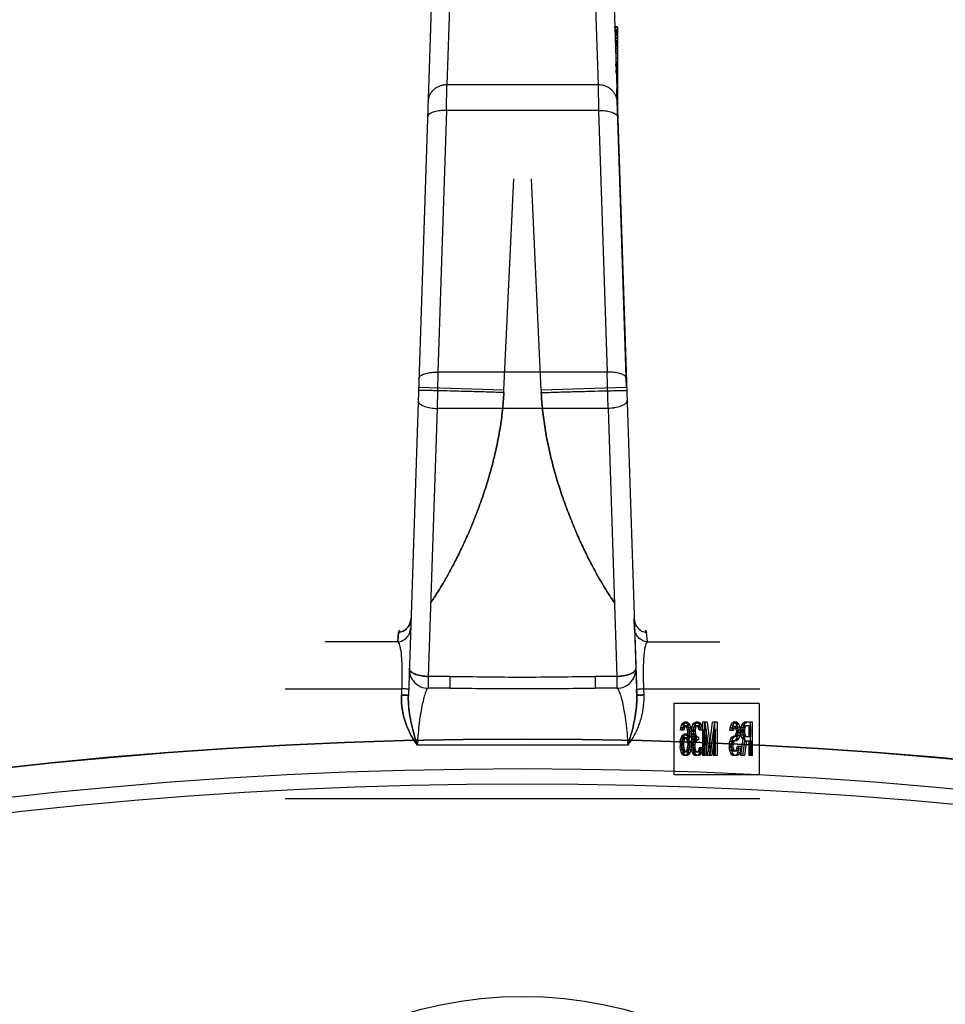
# Model space of a CAD drawing. Header units: millimetres. Extents: x 0 to 297, y 0 to 210.
# Tile 494 of 499: x 240.75 to 242.11, y 161.11 to 162.56. Entities that reach past the tile are written whole.
import ezdxf

# ---------------------------------------------------------------- set-up
doc = ezdxf.new("R2010")
doc.units = ezdxf.units.MM
doc.header["$LTSCALE"] = 16.335
doc.layers.get('0').update_dxf_attribs({"linetype": 'CONTINUOUS'})
doc.layers.add('001-M31079-X02', color=7, linetype='CONTINUOUS')

msp = doc.modelspace()

# ---------------------------------------------------------------- linework, layer by layer
at = {"color": 7, "linetype": 'Continuous'}
for centre, radius in [((241.4889, 154.7115), 6.7871), ((241.4889, 154.7115), 6.7865), ((241.4889, 154.7115), 6.743), ((241.4889, 160.5201), 0.5985)]:
    msp.add_circle(centre, radius, dxfattribs=at)
msp.add_arc((241.4889, 154.7115), 6.72, 278.27713, 261.72287, dxfattribs=at)
at = {"layer": '001-M31079-X02', "color": 9, "linetype": 'Continuous'}
for p, q in [((241.3827, 162.6227), (241.3774, 162.4629)), ((241.5951, 162.6227), (241.6004, 162.4629)), ((241.3547, 162.5977), (241.3206, 161.5625)), ((241.3767, 162.425), (241.3774, 162.4629)), ((241.6004, 162.4629), (241.3774, 162.4629)), ((241.6004, 162.4629), (241.6011, 162.425)), ((241.3767, 162.425), (241.364, 162.0393)), ((241.6011, 162.425), (241.3767, 162.425)), ((241.6011, 162.425), (241.6139, 162.0393)), ((241.364, 162.0393), (241.3629, 161.9857)), ((241.6139, 162.0393), (241.364, 162.0393)), ((241.6149, 161.9857), (241.6139, 162.0393)), ((241.4615, 162.0125), (241.3355, 162.0166)), ((241.6423, 162.0166), (241.5163, 162.0125)), ((241.3629, 161.9857), (241.3499, 161.5904)), ((241.6149, 161.9857), (241.3629, 161.9857)), ((241.6149, 161.9857), (241.628, 161.5904)), ((241.3243, 161.6753), (241.3247, 161.6752)), ((241.6535, 161.6753), (241.6535, 161.6753)), ((241.3049, 161.6415), (241.3062, 161.6553)), ((241.3062, 161.6553), (241.3049, 161.6415)), ((241.6729, 161.6415), (241.6716, 161.6553)), ((241.3049, 161.6415), (241.198, 161.6415)), ((241.6729, 161.6415), (241.7799, 161.6415)), ((241.3499, 161.5904), (241.3499, 161.5731)), ((241.3819, 161.5904), (241.3499, 161.5904)), ((241.3819, 161.5904), (241.3819, 161.5731)), ((241.5959, 161.5904), (241.5959, 161.5731)), ((241.628, 161.5904), (241.5959, 161.5904)), ((241.628, 161.5904), (241.628, 161.5731)), ((241.1389, 161.5723), (241.3106, 161.5723)), ((241.3819, 161.5731), (241.3499, 161.5731)), ((241.628, 161.5731), (241.5959, 161.5731)), ((241.6672, 161.5723), (241.8389, 161.5723)), ((241.6441, 161.4891), (241.3337, 161.4891))]:
    msp.add_line(p, q, dxfattribs=at)
at = {"layer": '001-M31079-X02', "color": 7, "linetype": 'Continuous'}
for p, q in [((241.623, 162.6009), (241.6573, 161.5625)), ((241.6247, 162.5485), (241.6247, 162.547)), ((241.6248, 162.547), (241.6248, 162.5441)), ((241.6259, 162.5158), (241.6259, 162.5128)), ((241.6266, 162.4907), (241.6266, 162.4936)), ((241.6266, 162.4919), (241.6266, 162.489)), ((241.6267, 162.489), (241.6267, 162.4875)), ((241.6269, 162.481), (241.6269, 162.4845)), ((241.6269, 162.483), (241.6269, 162.48)), ((241.627, 162.48), (241.627, 162.4785)), ((241.6289, 162.4845), (241.6289, 162.4216)), ((241.6423, 162.0166), (241.6277, 162.4572)), ((241.6423, 162.0166), (241.6277, 162.4572)), ((241.6289, 162.4239), (241.6278, 162.4556)), ((241.6279, 162.4549), (241.6279, 162.4516)), ((241.6279, 162.4508), (241.6279, 162.4524)), ((241.6281, 162.4454), (241.6281, 162.4494)), ((241.6281, 162.4473), (241.6281, 162.445)), ((241.6289, 162.4245), (241.6284, 162.4385)), ((241.6289, 162.4245), (241.6289, 162.4385)), ((241.654, 161.6615), (241.6535, 161.6753)), ((241.654, 161.6615), (241.657, 161.5716)), ((241.656, 161.6021), (241.657, 161.5716)), ((241.657, 161.5716), (241.6573, 161.5624)), ((241.6573, 161.5625), (241.657, 161.5716))]:
    msp.add_line(p, q, dxfattribs=at)
at = {"layer": '001-M31079-X02', "color": 6, "linetype": 'Continuous'}
for p, q in [((241.6289, 162.5485), (241.6247, 162.5485)), ((241.6289, 162.547), (241.6248, 162.547)), ((241.6289, 162.5441), (241.6249, 162.5441)), ((241.6289, 162.5485), (241.6289, 162.4845)), ((241.6289, 162.5426), (241.6249, 162.5426)), ((241.6289, 162.5411), (241.625, 162.5411)), ((241.6289, 162.5396), (241.625, 162.5396)), ((241.6289, 162.5381), (241.625, 162.5381)), ((241.6289, 162.5366), (241.6251, 162.5366)), ((241.6289, 162.5351), (241.6251, 162.5351)), ((241.6289, 162.5321), (241.6253, 162.5321)), ((241.6289, 162.5307), (241.6253, 162.5307)), ((241.6289, 162.5277), (241.6254, 162.5277)), ((241.6289, 162.5262), (241.6255, 162.5262)), ((241.6289, 162.5247), (241.6255, 162.5247)), ((241.6289, 162.5232), (241.6256, 162.5232)), ((241.6289, 162.5217), (241.6256, 162.5217)), ((241.6289, 162.5202), (241.6256, 162.5202)), ((241.6289, 162.5187), (241.6257, 162.5187)), ((241.6289, 162.5158), (241.6259, 162.5158)), ((241.6289, 162.5128), (241.6259, 162.5128)), ((241.6289, 162.5098), (241.626, 162.5098)), ((241.6289, 162.5024), (241.6262, 162.5024)), ((241.6289, 162.4964), (241.6264, 162.4964)), ((241.6289, 162.4949), (241.6265, 162.4949)), ((241.6289, 162.4936), (241.6265, 162.4936)), ((241.6289, 162.4919), (241.6266, 162.4919)), ((241.6289, 162.4907), (241.6266, 162.4907)), ((241.6289, 162.489), (241.6266, 162.489)), ((241.6289, 162.4897), (241.6267, 162.4897)), ((241.6289, 162.4875), (241.6267, 162.4875)), ((241.6289, 162.4845), (241.6268, 162.4845)), ((241.6289, 162.4833), (241.6269, 162.4833)), ((241.6289, 162.483), (241.6269, 162.483)), ((241.6289, 162.481), (241.6269, 162.481)), ((241.6289, 162.48), (241.6269, 162.48)), ((241.6289, 162.4804), (241.627, 162.4804)), ((241.6289, 162.4785), (241.627, 162.4785)), ((241.6289, 162.4781), (241.627, 162.4781)), ((241.6289, 162.4757), (241.6271, 162.4757)), ((241.6289, 162.4752), (241.6271, 162.4752)), ((241.6273, 162.4707), (241.6289, 162.4707)), ((241.6289, 162.4705), (241.6273, 162.4705)), ((241.6289, 162.4556), (241.6278, 162.4556)), ((241.6289, 162.4549), (241.6279, 162.4549)), ((241.6289, 162.4524), (241.6279, 162.4524)), ((241.6289, 162.4516), (241.6279, 162.4516)), ((241.6279, 162.4508), (241.6289, 162.4508)), ((241.6289, 162.4497), (241.628, 162.4497)), ((241.6289, 162.4494), (241.628, 162.4494)), ((241.6289, 162.4478), (241.628, 162.4478)), ((241.6289, 162.4473), (241.6281, 162.4473)), ((241.6289, 162.4462), (241.6281, 162.4462)), ((241.6289, 162.4454), (241.6281, 162.4454)), ((241.6289, 162.445), (241.6281, 162.445)), ((241.6289, 162.4446), (241.6282, 162.4446)), ((241.6289, 162.442), (241.6282, 162.442)), ((241.6289, 162.4385), (241.6284, 162.4385)), ((241.6289, 162.4363), (241.6284, 162.4363)), ((241.6289, 162.4322), (241.6286, 162.4322)), ((241.4615, 162.0125), (241.4759, 162.3243)), ((241.4615, 162.0125), (241.4759, 162.3243)), ((241.5163, 162.0125), (241.5019, 162.3243)), ((241.5163, 162.0125), (241.5019, 162.3243)), ((241.4613, 162.009), (241.4615, 162.0125)), ((241.5163, 162.0125), (241.5165, 162.009)), ((241.3106, 161.5723), (241.3103, 161.5632)), ((241.6672, 161.5723), (241.6675, 161.5632)), ((241.712, 161.5505), (241.712, 161.4455)), ((241.8378, 161.5505), (241.712, 161.5505)), ((241.8378, 161.5505), (241.8378, 161.4455)), ((241.7219, 161.5113), (241.7223, 161.5145)), ((241.7223, 161.5145), (241.7235, 161.5186)), ((241.7277, 161.5145), (241.7223, 161.5145)), ((241.7235, 161.5186), (241.7253, 161.5218)), ((241.7266, 161.5186), (241.7235, 161.5186)), ((241.7246, 161.5145), (241.7238, 161.5113)), ((241.7257, 161.5166), (241.7246, 161.5145)), ((241.7251, 161.5113), (241.7254, 161.5145)), ((241.7253, 161.5218), (241.7272, 161.5228)), ((241.7284, 161.5218), (241.7253, 161.5218)), ((241.7254, 161.5145), (241.7266, 161.5186)), ((241.7268, 161.5176), (241.7257, 161.5166)), ((241.7288, 161.5166), (241.7257, 161.5166)), ((241.7266, 161.5186), (241.7284, 161.5218)), ((241.7322, 161.5176), (241.7268, 161.5176)), ((241.7277, 161.5145), (241.7269, 161.5113)), ((241.7318, 161.5228), (241.7272, 161.5228)), ((241.7288, 161.5166), (241.7277, 161.5145)), ((241.7284, 161.5218), (241.7303, 161.5228)), ((241.7287, 161.5228), (241.7306, 161.5218)), ((241.73, 161.5176), (241.7288, 161.5166)), ((241.7302, 161.5166), (241.7291, 161.5176)), ((241.7314, 161.5145), (241.7302, 161.5166)), ((241.7333, 161.5166), (241.7302, 161.5166)), ((241.7306, 161.5218), (241.7325, 161.5186)), ((241.7337, 161.5218), (241.7306, 161.5218)), ((241.7321, 161.5113), (241.7314, 161.5145)), ((241.7367, 161.5145), (241.7314, 161.5145)), ((241.7318, 161.5228), (241.7337, 161.5218)), ((241.7333, 161.5166), (241.7322, 161.5176)), ((241.7325, 161.5186), (241.7336, 161.5145)), ((241.7356, 161.5186), (241.7325, 161.5186)), ((241.7345, 161.5145), (241.7333, 161.5166)), ((241.7336, 161.5145), (241.7344, 161.5093)), ((241.7337, 161.5218), (241.7356, 161.5186)), ((241.7352, 161.5113), (241.7345, 161.5145)), ((241.7356, 161.5186), (241.7367, 161.5145)), ((241.7367, 161.5145), (241.7375, 161.5093)), ((241.7382, 161.5113), (241.7385, 161.5155)), ((241.7385, 161.5155), (241.74, 161.5197)), ((241.7416, 161.5155), (241.7385, 161.5155)), ((241.74, 161.5197), (241.7416, 161.5218)), ((241.7432, 161.5197), (241.74, 161.5197)), ((241.7408, 161.5145), (241.74, 161.5113)), ((241.7419, 161.5166), (241.7408, 161.5145)), ((241.7439, 161.5145), (241.7408, 161.5145)), ((241.7413, 161.5113), (241.7416, 161.5155)), ((241.7416, 161.5218), (241.7442, 161.5228)), ((241.7447, 161.5218), (241.7416, 161.5218)), ((241.7416, 161.5155), (241.7432, 161.5197)), ((241.7438, 161.5176), (241.7419, 161.5166)), ((241.745, 161.5166), (241.7419, 161.5166)), ((241.7432, 161.5197), (241.7447, 161.5218)), ((241.7439, 161.5145), (241.7432, 161.5113)), ((241.7484, 161.5176), (241.7438, 161.5176)), ((241.745, 161.5166), (241.7439, 161.5145)), ((241.7481, 161.5228), (241.7442, 161.5228)), ((241.7447, 161.5218), (241.7473, 161.5228)), ((241.7449, 161.5228), (241.7476, 161.5218)), ((241.7469, 161.5176), (241.745, 161.5166)), ((241.7472, 161.5166), (241.7453, 161.5176)), ((241.7483, 161.5145), (241.7472, 161.5166)), ((241.7503, 161.5166), (241.7472, 161.5166)), ((241.7476, 161.5218), (241.7491, 161.5197)), ((241.7507, 161.5218), (241.7476, 161.5218)), ((241.7481, 161.5228), (241.7507, 161.5218)), ((241.7491, 161.5113), (241.7483, 161.5145)), ((241.7514, 161.5145), (241.7483, 161.5145)), ((241.7503, 161.5166), (241.7484, 161.5176)), ((241.7491, 161.5197), (241.7506, 161.5155)), ((241.7522, 161.5197), (241.7491, 161.5197)), ((241.7514, 161.5145), (241.7503, 161.5166)), ((241.7506, 161.5155), (241.751, 161.5113)), ((241.7537, 161.5155), (241.7506, 161.5155)), ((241.7507, 161.5218), (241.7522, 161.5197)), ((241.7522, 161.5113), (241.7514, 161.5145)), ((241.7522, 161.5197), (241.7537, 161.5155)), ((241.7537, 161.5155), (241.7541, 161.5113)), ((241.7544, 161.5228), (241.7544, 161.4738)), ((241.7609, 161.5228), (241.7544, 161.5228)), ((241.7566, 161.4738), (241.7566, 161.5124)), ((241.7619, 161.4738), (241.7566, 161.5124)), ((241.7597, 161.5124), (241.7566, 161.5124)), ((241.7575, 161.4738), (241.7575, 161.5228)), ((241.7578, 161.5228), (241.7634, 161.479)), ((241.7597, 161.5124), (241.7597, 161.4738)), ((241.765, 161.4738), (241.7597, 161.5124)), ((241.7609, 161.5228), (241.7665, 161.479)), ((241.7634, 161.479), (241.7691, 161.5228)), ((241.7702, 161.5124), (241.7649, 161.4738)), ((241.7665, 161.479), (241.7722, 161.5228)), ((241.7733, 161.5124), (241.768, 161.4738)), ((241.7756, 161.5228), (241.7691, 161.5228)), ((241.7702, 161.5124), (241.7702, 161.4738)), ((241.7733, 161.5124), (241.7702, 161.5124)), ((241.7725, 161.4738), (241.7725, 161.5228)), ((241.7733, 161.4738), (241.7733, 161.5124)), ((241.7756, 161.5228), (241.7756, 161.4738)), ((241.7947, 161.5113), (241.7951, 161.5145)), ((241.7951, 161.5145), (241.7962, 161.5186)), ((241.7982, 161.5145), (241.7951, 161.5145)), ((241.7962, 161.5186), (241.7977, 161.5218)), ((241.7993, 161.5186), (241.7962, 161.5186)), ((241.7974, 161.5134), (241.797, 161.5113)), ((241.7981, 161.5155), (241.7974, 161.5134)), ((241.8005, 161.5134), (241.7974, 161.5134)), ((241.7977, 161.5218), (241.7996, 161.5228)), ((241.8008, 161.5218), (241.7977, 161.5218)), ((241.7978, 161.5113), (241.7982, 161.5145)), ((241.7993, 161.5166), (241.7981, 161.5155)), ((241.8012, 161.5155), (241.7981, 161.5155)), ((241.7982, 161.5145), (241.7993, 161.5186)), ((241.7993, 161.5186), (241.8008, 161.5218)), ((241.8046, 161.5166), (241.7993, 161.5166)), ((241.8046, 161.5228), (241.7996, 161.5228)), ((241.8005, 161.5134), (241.8001, 161.5113)), ((241.8012, 161.5155), (241.8005, 161.5134)), ((241.8008, 161.5218), (241.8027, 161.5228)), ((241.8024, 161.5166), (241.8012, 161.5155)), ((241.8015, 161.5228), (241.803, 161.5218)), ((241.8026, 161.5155), (241.8015, 161.5166)), ((241.8038, 161.5134), (241.8026, 161.5155)), ((241.8057, 161.5155), (241.8026, 161.5155)), ((241.803, 161.5218), (241.8045, 161.5197)), ((241.8061, 161.5218), (241.803, 161.5218)), ((241.8042, 161.5103), (241.8038, 161.5134)), ((241.8069, 161.5134), (241.8038, 161.5134)), ((241.8045, 161.5197), (241.806, 161.5155)), ((241.8076, 161.5197), (241.8045, 161.5197)), ((241.8046, 161.5228), (241.8061, 161.5218)), ((241.8057, 161.5155), (241.8046, 161.5166)), ((241.8069, 161.5134), (241.8057, 161.5155)), ((241.806, 161.5155), (241.8064, 161.5113)), ((241.8091, 161.5155), (241.806, 161.5155)), ((241.8061, 161.5218), (241.8076, 161.5197)), ((241.8073, 161.5103), (241.8069, 161.5134)), ((241.8076, 161.5197), (241.8091, 161.5155)), ((241.8091, 161.5155), (241.8095, 161.5113)), ((241.8109, 161.5113), (241.8113, 161.5145)), ((241.8113, 161.5145), (241.8124, 161.5186)), ((241.8167, 161.5145), (241.8113, 161.5145)), ((241.8124, 161.5186), (241.814, 161.5218)), ((241.8156, 161.5186), (241.8124, 161.5186)), ((241.8136, 161.5145), (241.8132, 161.5113)), ((241.8143, 161.5166), (241.8136, 161.5145)), ((241.814, 161.5218), (241.8158, 161.5228)), ((241.8171, 161.5218), (241.814, 161.5218)), ((241.814, 161.5113), (241.8144, 161.5145)), ((241.8155, 161.5176), (241.8143, 161.5166)), ((241.8174, 161.5166), (241.8143, 161.5166)), ((241.8144, 161.5145), (241.8156, 161.5186)), ((241.8257, 161.5176), (241.8155, 161.5176)), ((241.8156, 161.5186), (241.8171, 161.5218)), ((241.828, 161.5228), (241.8158, 161.5228)), ((241.8167, 161.5145), (241.8163, 161.5113)), ((241.8174, 161.5166), (241.8167, 161.5145)), ((241.8171, 161.5218), (241.8189, 161.5228)), ((241.8186, 161.5176), (241.8174, 161.5166)), ((241.8226, 161.5176), (241.8226, 161.502)), ((241.8249, 161.4738), (241.8249, 161.5228)), ((241.8257, 161.502), (241.8257, 161.5176)), ((241.828, 161.4738), (241.828, 161.5228)), ((241.7212, 161.4926), (241.7219, 161.4978)), ((241.7269, 161.5113), (241.7219, 161.5113)), ((241.7219, 161.4978), (241.7231, 161.5009)), ((241.7251, 161.4978), (241.7219, 161.4978)), ((241.7231, 161.5009), (241.725, 161.504)), ((241.7231, 161.5009), (241.7262, 161.5009)), ((241.7253, 161.4988), (241.7242, 161.4968)), ((241.7243, 161.4926), (241.7251, 161.4978)), ((241.725, 161.504), (241.7268, 161.5051)), ((241.7281, 161.504), (241.725, 161.504)), ((241.7251, 161.4978), (241.7262, 161.5009)), ((241.7265, 161.4999), (241.7253, 161.4988)), ((241.7284, 161.4988), (241.7253, 161.4988)), ((241.7262, 161.5009), (241.7281, 161.504)), ((241.7322, 161.4999), (241.7265, 161.4999)), ((241.7318, 161.5051), (241.7268, 161.5051)), ((241.7284, 161.4988), (241.7273, 161.4968)), ((241.7281, 161.504), (241.73, 161.5051)), ((241.7296, 161.4999), (241.7284, 161.4988)), ((241.7287, 161.5051), (241.7306, 161.504)), ((241.7302, 161.4988), (241.7291, 161.4999)), ((241.7314, 161.4968), (241.7302, 161.4988)), ((241.7333, 161.4988), (241.7302, 161.4988)), ((241.7306, 161.504), (241.7329, 161.4999)), ((241.7337, 161.504), (241.7306, 161.504)), ((241.7318, 161.5051), (241.7337, 161.504)), ((241.7325, 161.5082), (241.7321, 161.5113)), ((241.7352, 161.5113), (241.7321, 161.5113)), ((241.7333, 161.4988), (241.7322, 161.4999)), ((241.7329, 161.502), (241.7325, 161.5082)), ((241.7356, 161.5082), (241.7325, 161.5082)), ((241.7329, 161.502), (241.7329, 161.4999)), ((241.7379, 161.502), (241.7329, 161.502)), ((241.736, 161.4999), (241.7329, 161.4999)), ((241.7345, 161.4968), (241.7333, 161.4988)), ((241.7337, 161.504), (241.736, 161.4999)), ((241.7344, 161.5093), (241.7348, 161.502)), ((241.7375, 161.5093), (241.7344, 161.5093)), ((241.7348, 161.4947), (241.7348, 161.502)), ((241.7356, 161.5082), (241.7352, 161.5113)), ((241.736, 161.502), (241.7356, 161.5082)), ((241.736, 161.4999), (241.736, 161.502)), ((241.7375, 161.5093), (241.7379, 161.502)), ((241.7379, 161.502), (241.7379, 161.4947)), ((241.7382, 161.5113), (241.7382, 161.5093)), ((241.7432, 161.5113), (241.7382, 161.5113)), ((241.7385, 161.5051), (241.7382, 161.5093)), ((241.7432, 161.5093), (241.7382, 161.5093)), ((241.7393, 161.502), (241.7385, 161.5051)), ((241.7439, 161.5051), (241.7385, 161.5051)), ((241.7389, 161.4968), (241.7408, 161.4988)), ((241.7408, 161.4988), (241.7393, 161.502)), ((241.7424, 161.502), (241.7393, 161.502)), ((241.74, 161.5093), (241.74, 161.5113)), ((241.74, 161.5093), (241.7408, 161.5051)), ((241.7408, 161.5051), (241.7416, 161.503)), ((241.7439, 161.4988), (241.7408, 161.4988)), ((241.7413, 161.5093), (241.7413, 161.5113)), ((241.7416, 161.5051), (241.7413, 161.5093)), ((241.7424, 161.502), (241.7416, 161.5051)), ((241.7416, 161.503), (241.7438, 161.5009)), ((241.7447, 161.503), (241.7416, 161.503)), ((241.742, 161.4968), (241.7439, 161.4988)), ((241.7439, 161.4988), (241.7424, 161.502)), ((241.7432, 161.5113), (241.7432, 161.5093)), ((241.7432, 161.5093), (241.7439, 161.5051)), ((241.7484, 161.5009), (241.7438, 161.5009)), ((241.7439, 161.5051), (241.7447, 161.503)), ((241.7447, 161.503), (241.7469, 161.5009)), ((241.7453, 161.4968), (241.7453, 161.5009)), ((241.7484, 161.5009), (241.7484, 161.4968)), ((241.7541, 161.5113), (241.7491, 161.5113)), ((241.7943, 161.4947), (241.7959, 161.4988)), ((241.7947, 161.5113), (241.8001, 161.5113)), ((241.7959, 161.4988), (241.7974, 161.5009)), ((241.799, 161.4988), (241.7959, 161.4988)), ((241.7974, 161.5009), (241.7993, 161.502)), ((241.8005, 161.5009), (241.7974, 161.5009)), ((241.7975, 161.4947), (241.799, 161.4988)), ((241.799, 161.4988), (241.8005, 161.5009)), ((241.8046, 161.502), (241.7993, 161.502)), ((241.8005, 161.5009), (241.8024, 161.502)), ((241.8015, 161.502), (241.8026, 161.503)), ((241.8026, 161.503), (241.8038, 161.5051)), ((241.8057, 161.503), (241.8026, 161.503)), ((241.8045, 161.4988), (241.803, 161.4968)), ((241.8038, 161.5051), (241.8042, 161.5082)), ((241.8069, 161.5051), (241.8038, 161.5051)), ((241.8042, 161.5103), (241.8042, 161.5082)), ((241.8073, 161.5103), (241.8042, 161.5103)), ((241.8073, 161.5082), (241.8042, 161.5082)), ((241.806, 161.503), (241.8045, 161.4988)), ((241.8076, 161.4988), (241.8045, 161.4988)), ((241.8046, 161.502), (241.8057, 161.503)), ((241.8057, 161.503), (241.8069, 161.5051)), ((241.8064, 161.5072), (241.806, 161.503)), ((241.8091, 161.503), (241.806, 161.503)), ((241.8076, 161.4988), (241.8061, 161.4968)), ((241.8064, 161.5072), (241.8064, 161.5113)), ((241.8095, 161.5113), (241.8064, 161.5113)), ((241.8095, 161.5072), (241.8064, 161.5072)), ((241.8069, 161.5051), (241.8073, 161.5082)), ((241.8073, 161.5082), (241.8073, 161.5103)), ((241.8091, 161.503), (241.8076, 161.4988)), ((241.8095, 161.5072), (241.8091, 161.503)), ((241.8095, 161.5113), (241.8095, 161.5072)), ((241.8106, 161.4738), (241.814, 161.4978)), ((241.8109, 161.5113), (241.8109, 161.5072)), ((241.8163, 161.5113), (241.8109, 161.5113)), ((241.8113, 161.504), (241.8109, 161.5072)), ((241.814, 161.5072), (241.8109, 161.5072)), ((241.8124, 161.4999), (241.8113, 161.504)), ((241.8144, 161.504), (241.8113, 161.504)), ((241.814, 161.4978), (241.8124, 161.4999)), ((241.8156, 161.4999), (241.8124, 161.4999)), ((241.8132, 161.5082), (241.8132, 161.5113)), ((241.8132, 161.5082), (241.8136, 161.5051)), ((241.8163, 161.5082), (241.8132, 161.5082)), ((241.8136, 161.5051), (241.8143, 161.503)), ((241.8167, 161.5051), (241.8136, 161.5051)), ((241.8137, 161.4738), (241.8171, 161.4978)), ((241.814, 161.5113), (241.814, 161.5072)), ((241.8144, 161.504), (241.814, 161.5072)), ((241.8171, 161.4978), (241.814, 161.4978)), ((241.8143, 161.503), (241.8155, 161.502)), ((241.8174, 161.503), (241.8143, 161.503)), ((241.8156, 161.4999), (241.8144, 161.504)), ((241.8155, 161.502), (241.8257, 161.502)), ((241.8171, 161.4978), (241.8156, 161.4999)), ((241.8163, 161.5113), (241.8163, 161.5082)), ((241.8163, 161.5082), (241.8167, 161.5051)), ((241.8167, 161.5051), (241.8174, 161.503)), ((241.8174, 161.503), (241.8186, 161.502)), ((241.7212, 161.4926), (241.7212, 161.4874)), ((241.7243, 161.4926), (241.7212, 161.4926)), ((241.7219, 161.4822), (241.7212, 161.4874)), ((241.7243, 161.4874), (241.7212, 161.4874)), ((241.7235, 161.4947), (241.7231, 161.4915)), ((241.7231, 161.4884), (241.7231, 161.4915)), ((241.7231, 161.4915), (241.7262, 161.4915)), ((241.7231, 161.4884), (241.7235, 161.4853)), ((241.7262, 161.4884), (241.7231, 161.4884)), ((241.7242, 161.4968), (241.7235, 161.4947)), ((241.7266, 161.4947), (241.7235, 161.4947)), ((241.7235, 161.4853), (241.7242, 161.4822)), ((241.7266, 161.4853), (241.7235, 161.4853)), ((241.7273, 161.4968), (241.7242, 161.4968)), ((241.7243, 161.4874), (241.7243, 161.4926)), ((241.7251, 161.4822), (241.7243, 161.4874)), ((241.7266, 161.4947), (241.7262, 161.4915)), ((241.7262, 161.4915), (241.7262, 161.4884)), ((241.7262, 161.4884), (241.7266, 161.4853)), ((241.7273, 161.4968), (241.7266, 161.4947)), ((241.7266, 161.4853), (241.7273, 161.4822)), ((241.7321, 161.4947), (241.7314, 161.4968)), ((241.7345, 161.4968), (241.7314, 161.4968)), ((241.7314, 161.4822), (241.7321, 161.4853)), ((241.7325, 161.4915), (241.7321, 161.4947)), ((241.7379, 161.4947), (241.7321, 161.4947)), ((241.7321, 161.4853), (241.7325, 161.4884)), ((241.7352, 161.4853), (241.7321, 161.4853)), ((241.7325, 161.4915), (241.7325, 161.4884)), ((241.7356, 161.4915), (241.7325, 161.4915)), ((241.7356, 161.4884), (241.7325, 161.4884)), ((241.7344, 161.4874), (241.7336, 161.4822)), ((241.7348, 161.4947), (241.7344, 161.4874)), ((241.7375, 161.4874), (241.7344, 161.4874)), ((241.7352, 161.4947), (241.7345, 161.4968)), ((241.7345, 161.4822), (241.7352, 161.4853)), ((241.7356, 161.4915), (241.7352, 161.4947)), ((241.7352, 161.4853), (241.7356, 161.4884)), ((241.7356, 161.4884), (241.7356, 161.4915)), ((241.7375, 161.4874), (241.7367, 161.4822)), ((241.7379, 161.4947), (241.7375, 161.4874)), ((241.7378, 161.4895), (241.7382, 161.4936)), ((241.7378, 161.4895), (241.7378, 161.4853)), ((241.7428, 161.4895), (241.7378, 161.4895)), ((241.7382, 161.4822), (241.7378, 161.4853)), ((241.7428, 161.4853), (241.7378, 161.4853)), ((241.7382, 161.4936), (241.7389, 161.4968)), ((241.7435, 161.4936), (241.7382, 161.4936)), ((241.742, 161.4968), (241.7389, 161.4968)), ((241.7404, 161.4936), (241.7397, 161.4895)), ((241.7397, 161.4853), (241.7397, 161.4895)), ((241.7397, 161.4853), (241.74, 161.4832)), ((241.7416, 161.4957), (241.7404, 161.4936)), ((241.7409, 161.4895), (241.7413, 161.4936)), ((241.7409, 161.4853), (241.7409, 161.4895)), ((241.7413, 161.4822), (241.7409, 161.4853)), ((241.7413, 161.4936), (241.742, 161.4968)), ((241.7438, 161.4968), (241.7416, 161.4957)), ((241.7447, 161.4957), (241.7416, 161.4957)), ((241.7435, 161.4936), (241.7428, 161.4895)), ((241.7428, 161.4895), (241.7428, 161.4853)), ((241.7428, 161.4853), (241.7432, 161.4832)), ((241.7447, 161.4957), (241.7435, 161.4936)), ((241.7484, 161.4968), (241.7438, 161.4968)), ((241.7469, 161.4968), (241.7447, 161.4957)), ((241.7491, 161.4832), (241.7495, 161.4853)), ((241.7545, 161.4853), (241.7495, 161.4853)), ((241.7514, 161.4853), (241.751, 161.4822)), ((241.7522, 161.4832), (241.7526, 161.4853)), ((241.7545, 161.4853), (241.7541, 161.4822)), ((241.7936, 161.4905), (241.7943, 161.4947)), ((241.7936, 161.4905), (241.7936, 161.4853)), ((241.7967, 161.4905), (241.7936, 161.4905)), ((241.7943, 161.4811), (241.7936, 161.4853)), ((241.7967, 161.4853), (241.7936, 161.4853)), ((241.7975, 161.4947), (241.7943, 161.4947)), ((241.7966, 161.4926), (241.7959, 161.4895)), ((241.7959, 161.4863), (241.7959, 161.4895)), ((241.799, 161.4895), (241.7959, 161.4895)), ((241.7959, 161.4863), (241.7966, 161.4832)), ((241.799, 161.4863), (241.7959, 161.4863)), ((241.7977, 161.4947), (241.7966, 161.4926)), ((241.7997, 161.4926), (241.7966, 161.4926)), ((241.7967, 161.4905), (241.7975, 161.4947)), ((241.7967, 161.4853), (241.7967, 161.4905)), ((241.7975, 161.4811), (241.7967, 161.4853)), ((241.7993, 161.4957), (241.7977, 161.4947)), ((241.8008, 161.4947), (241.7977, 161.4947)), ((241.7997, 161.4926), (241.799, 161.4895)), ((241.799, 161.4895), (241.799, 161.4863)), ((241.799, 161.4863), (241.7997, 161.4832)), ((241.8046, 161.4957), (241.7993, 161.4957)), ((241.8008, 161.4947), (241.7997, 161.4926)), ((241.8024, 161.4957), (241.8008, 161.4947)), ((241.803, 161.4968), (241.8015, 161.4957)), ((241.8061, 161.4968), (241.803, 161.4968)), ((241.8038, 161.4811), (241.8049, 161.4842)), ((241.8061, 161.4968), (241.8046, 161.4957)), ((241.8049, 161.4842), (241.8053, 161.4874)), ((241.808, 161.4842), (241.8049, 161.4842)), ((241.8107, 161.4874), (241.8053, 161.4874)), ((241.8069, 161.4811), (241.808, 161.4842)), ((241.8075, 161.4874), (241.8072, 161.4832)), ((241.808, 161.4842), (241.8084, 161.4874)), ((241.8107, 161.4874), (241.8103, 161.4832)), ((241.8162, 161.4957), (241.8132, 161.4738)), ((241.8162, 161.4957), (241.8257, 161.4957)), ((241.8193, 161.4957), (241.8163, 161.4738)), ((241.8226, 161.4957), (241.8226, 161.4738)), ((241.8257, 161.4957), (241.8257, 161.4738)), ((241.7231, 161.478), (241.7219, 161.4822)), ((241.7273, 161.4822), (241.7219, 161.4822)), ((241.725, 161.4749), (241.7231, 161.478)), ((241.7262, 161.478), (241.7231, 161.478)), ((241.7242, 161.4822), (241.7253, 161.4801)), ((241.7268, 161.4738), (241.725, 161.4749)), ((241.7281, 161.4749), (241.725, 161.4749)), ((241.7262, 161.478), (241.7251, 161.4822)), ((241.7253, 161.4801), (241.7265, 161.479)), ((241.7284, 161.4801), (241.7253, 161.4801)), ((241.7281, 161.4749), (241.7262, 161.478)), ((241.7322, 161.479), (241.7265, 161.479)), ((241.7318, 161.4738), (241.7268, 161.4738)), ((241.7273, 161.4822), (241.7284, 161.4801)), ((241.73, 161.4738), (241.7281, 161.4749)), ((241.7284, 161.4801), (241.7296, 161.479)), ((241.7306, 161.4749), (241.7287, 161.4738)), ((241.7291, 161.479), (241.7302, 161.4801)), ((241.7302, 161.4801), (241.7314, 161.4822)), ((241.7333, 161.4801), (241.7302, 161.4801)), ((241.7325, 161.478), (241.7306, 161.4749)), ((241.7337, 161.4749), (241.7306, 161.4749)), ((241.7367, 161.4822), (241.7314, 161.4822)), ((241.7337, 161.4749), (241.7318, 161.4738)), ((241.7322, 161.479), (241.7333, 161.4801)), ((241.7336, 161.4822), (241.7325, 161.478)), ((241.7356, 161.478), (241.7325, 161.478)), ((241.7333, 161.4801), (241.7345, 161.4822)), ((241.7356, 161.478), (241.7337, 161.4749)), ((241.7367, 161.4822), (241.7356, 161.478)), ((241.7389, 161.479), (241.7382, 161.4822)), ((241.7382, 161.4822), (241.7413, 161.4822)), ((241.74, 161.4769), (241.7389, 161.479)), ((241.742, 161.479), (241.7389, 161.479)), ((241.74, 161.4832), (241.7408, 161.4811)), ((241.7432, 161.4832), (241.74, 161.4832)), ((241.7416, 161.4749), (241.74, 161.4769)), ((241.7432, 161.4769), (241.74, 161.4769)), ((241.7408, 161.4811), (241.7416, 161.4801)), ((241.7439, 161.4811), (241.7408, 161.4811)), ((241.742, 161.479), (241.7413, 161.4822)), ((241.7416, 161.4801), (241.7434, 161.479)), ((241.7447, 161.4801), (241.7416, 161.4801)), ((241.7431, 161.4738), (241.7416, 161.4749)), ((241.7447, 161.4749), (241.7416, 161.4749)), ((241.7432, 161.4769), (241.742, 161.479)), ((241.7492, 161.4738), (241.7431, 161.4738)), ((241.7432, 161.4832), (241.7439, 161.4811)), ((241.7447, 161.4749), (241.7432, 161.4769)), ((241.7488, 161.479), (241.7434, 161.479)), ((241.7439, 161.4811), (241.7447, 161.4801)), ((241.7447, 161.4801), (241.7465, 161.479)), ((241.7462, 161.4738), (241.7447, 161.4749)), ((241.7457, 161.479), (241.7476, 161.4801)), ((241.7476, 161.4749), (241.7461, 161.4738)), ((241.7476, 161.4801), (241.7483, 161.4811)), ((241.7507, 161.4801), (241.7476, 161.4801)), ((241.7491, 161.4769), (241.7476, 161.4749)), ((241.7507, 161.4749), (241.7476, 161.4749)), ((241.7483, 161.4811), (241.7491, 161.4832)), ((241.7514, 161.4811), (241.7483, 161.4811)), ((241.7488, 161.479), (241.7507, 161.4801)), ((241.7522, 161.4832), (241.7491, 161.4832)), ((241.7502, 161.479), (241.7491, 161.4769)), ((241.7522, 161.4769), (241.7491, 161.4769)), ((241.7507, 161.4749), (241.7492, 161.4738)), ((241.751, 161.4822), (241.7502, 161.479)), ((241.7533, 161.479), (241.7502, 161.479)), ((241.7507, 161.4801), (241.7514, 161.4811)), ((241.7522, 161.4769), (241.7507, 161.4749)), ((241.7541, 161.4822), (241.751, 161.4822)), ((241.7514, 161.4811), (241.7522, 161.4832)), ((241.7533, 161.479), (241.7522, 161.4769)), ((241.7541, 161.4822), (241.7533, 161.479)), ((241.7597, 161.4738), (241.7544, 161.4738)), ((241.768, 161.4738), (241.7619, 161.4738)), ((241.7665, 161.479), (241.7634, 161.479)), ((241.7756, 161.4738), (241.7702, 161.4738)), ((241.7959, 161.4769), (241.7943, 161.4811)), ((241.7975, 161.4811), (241.7943, 161.4811)), ((241.7974, 161.4749), (241.7959, 161.4769)), ((241.799, 161.4769), (241.7959, 161.4769)), ((241.7966, 161.4832), (241.7977, 161.4811)), ((241.7997, 161.4832), (241.7966, 161.4832)), ((241.7993, 161.4738), (241.7974, 161.4749)), ((241.8005, 161.4749), (241.7974, 161.4749)), ((241.799, 161.4769), (241.7975, 161.4811)), ((241.7977, 161.4811), (241.7993, 161.4801)), ((241.8008, 161.4811), (241.7977, 161.4811)), ((241.8005, 161.4749), (241.799, 161.4769)), ((241.8054, 161.4801), (241.7993, 161.4801)), ((241.8054, 161.4738), (241.7993, 161.4738)), ((241.7997, 161.4832), (241.8008, 161.4811)), ((241.8024, 161.4738), (241.8005, 161.4749)), ((241.8008, 161.4811), (241.8024, 161.4801)), ((241.8023, 161.4801), (241.8038, 161.4811)), ((241.8042, 161.4749), (241.8023, 161.4738)), ((241.8069, 161.4811), (241.8038, 161.4811)), ((241.806, 161.478), (241.8042, 161.4749)), ((241.8073, 161.4749), (241.8042, 161.4749)), ((241.8054, 161.4801), (241.8069, 161.4811)), ((241.8073, 161.4749), (241.8054, 161.4738)), ((241.8072, 161.4832), (241.806, 161.478)), ((241.8091, 161.478), (241.806, 161.478)), ((241.8103, 161.4832), (241.8072, 161.4832)), ((241.8091, 161.478), (241.8073, 161.4749)), ((241.8103, 161.4832), (241.8091, 161.478)), ((241.8163, 161.4738), (241.8106, 161.4738)), ((241.828, 161.4738), (241.8226, 161.4738)), ((241.8378, 161.4455), (241.712, 161.4455)), ((241.1389, 161.4105), (241.8389, 161.4105))]:
    msp.add_line(p, q, dxfattribs=at)
at = {"layer": '001-M31079-X02', "color": 9, "linetype": 'Continuous'}
msp.add_lwpolyline([(241.6535, 161.6753), (241.6533, 161.6753), (241.6532, 161.6752), (241.6531, 161.6752)], dxfattribs=at)
for centre, start, end in [((241.3499, 161.6011), 178.1099, 270), ((241.628, 161.6011), 270, 1.8901)]:
    msp.add_arc(centre, 0.028, start, end, dxfattribs=at)
for points, knots in [([(241.3774, 162.4629), (241.3758, 162.4629), (241.3727, 162.4627), (241.368, 162.4616), (241.3636, 162.4597), (241.3597, 162.4573), (241.3562, 162.4542), (241.3534, 162.4506), (241.3512, 162.4466), (241.3499, 162.4424), (241.3495, 162.4394), (241.3494, 162.4379)], [0, 0, 0, 0, 0.115443, 0.230319, 0.344206, 0.456789, 0.567896, 0.677523, 0.785842, 0.893182, 1, 1, 1, 1]), ([(241.6284, 162.4379), (241.6283, 162.4394), (241.628, 162.4423), (241.6266, 162.4465), (241.6246, 162.4504), (241.6218, 162.4539), (241.6185, 162.457), (241.6145, 162.4596), (241.6101, 162.4615), (241.6053, 162.4626), (241.602, 162.4629), (241.6004, 162.4629)], [0, 0, 0, 0, 0.106197, 0.212482, 0.316463, 0.423719, 0.533532, 0.647096, 0.762514, 0.881834, 1, 1, 1, 1]), ([(241.3767, 162.425), (241.3751, 162.425), (241.3719, 162.425), (241.3674, 162.4247), (241.3631, 162.4241), (241.3592, 162.4232), (241.3557, 162.422), (241.3517, 162.4202), (241.3488, 162.4174), (241.3487, 162.4152)], [0, 0, 0, 0, 0.153074, 0.301492, 0.438007, 0.566716, 0.68329, 0.78633, 1, 1, 1, 1]), ([(241.6011, 162.425), (241.6027, 162.425), (241.6059, 162.425), (241.6104, 162.4247), (241.6147, 162.4241), (241.6186, 162.4232), (241.6221, 162.422), (241.6261, 162.4202), (241.629, 162.4174), (241.6291, 162.4152)], [0, 0, 0, 0, 0.153074, 0.301493, 0.438008, 0.566716, 0.683291, 0.78633, 1, 1, 1, 1]), ([(241.336, 162.0295), (241.336, 162.0308), (241.3379, 162.0339), (241.342, 162.0359), (241.3462, 162.0374), (241.3502, 162.0383), (241.3545, 162.0389), (241.3592, 162.0393), (241.3623, 162.0393), (241.364, 162.0393)], [0, 0, 0, 0, 0.127097, 0.310298, 0.42631, 0.556311, 0.697548, 0.846682, 1, 1, 1, 1]), ([(241.6419, 162.0295), (241.6418, 162.0308), (241.6399, 162.0339), (241.6359, 162.0359), (241.6316, 162.0374), (241.6277, 162.0383), (241.6233, 162.0389), (241.6186, 162.0393), (241.6155, 162.0393), (241.6139, 162.0393)], [0, 0, 0, 0, 0.127092, 0.310292, 0.426305, 0.556306, 0.697545, 0.84668, 1, 1, 1, 1]), ([(241.4613, 162.009), (241.4536, 162.0093), (241.4381, 162.0098), (241.4151, 162.0104), (241.393, 162.011), (241.3759, 162.0115), (241.3637, 162.0117), (241.3562, 162.0119), (241.3498, 162.0119), (241.3445, 162.012), (241.3407, 162.012), (241.3377, 162.0121), (241.3365, 162.0118), (241.3354, 162.0119), (241.3354, 162.0118)], [0, 0, 0, 0, 0.182962, 0.369774, 0.549122, 0.708795, 0.777781, 0.838136, 0.889087, 0.930292, 0.96162, 0.983338, 0.995881, 1, 1, 1, 1]), ([(241.4613, 162.009), (241.4609, 162.0003), (241.4596, 161.9826), (241.4559, 161.9559), (241.4508, 161.9288), (241.4442, 161.9015), (241.4364, 161.8743), (241.4276, 161.8479), (241.418, 161.8226), (241.4081, 161.7989), (241.3981, 161.7773), (241.3885, 161.7581), (241.3797, 161.7416), (241.3717, 161.7277), (241.3652, 161.7169), (241.3594, 161.708), (241.3565, 161.7035), (241.3516, 161.6967), (241.3565, 161.7035), (241.3594, 161.708), (241.3652, 161.7169), (241.3717, 161.7277), (241.3797, 161.7416), (241.3885, 161.7581), (241.3981, 161.7773), (241.4081, 161.7989), (241.418, 161.8226), (241.4276, 161.8479), (241.4364, 161.8743), (241.4442, 161.9015), (241.4508, 161.9288), (241.4559, 161.9559), (241.4596, 161.9826), (241.4609, 162.0003), (241.4613, 162.009)], [0, 0, 0, 0, 0.039301, 0.079801, 0.121473, 0.163907, 0.206514, 0.248688, 0.28962, 0.328467, 0.36444, 0.396862, 0.425222, 0.449191, 0.468617, 0.483486, 0.493894, 0.5, 0.506106, 0.516514, 0.531383, 0.550809, 0.574779, 0.603138, 0.635561, 0.671534, 0.71038, 0.751313, 0.793487, 0.836094, 0.878527, 0.9202, 0.960699, 1, 1, 1, 1]), ([(241.4613, 162.009), (241.4609, 162.0003), (241.4596, 161.9826), (241.4559, 161.9559), (241.4508, 161.9288), (241.4442, 161.9015), (241.4364, 161.8743), (241.4276, 161.8479), (241.418, 161.8226), (241.4081, 161.7989), (241.3981, 161.7773), (241.3885, 161.7581), (241.3797, 161.7416), (241.3717, 161.7277), (241.3652, 161.7169), (241.3594, 161.708), (241.3565, 161.7035), (241.3516, 161.6967), (241.3565, 161.7035), (241.3594, 161.708), (241.3652, 161.7169), (241.3717, 161.7277), (241.3797, 161.7416), (241.3885, 161.7581), (241.3981, 161.7773), (241.4081, 161.7989), (241.418, 161.8226), (241.4276, 161.8479), (241.4364, 161.8743), (241.4442, 161.9015), (241.4508, 161.9288), (241.4559, 161.9559), (241.4596, 161.9826), (241.4609, 162.0003), (241.4613, 162.009)], [0, 0, 0, 0, 0.039301, 0.079801, 0.121473, 0.163907, 0.206514, 0.248688, 0.28962, 0.328467, 0.36444, 0.396862, 0.425222, 0.449191, 0.468617, 0.483486, 0.493894, 0.5, 0.506106, 0.516514, 0.531383, 0.550809, 0.574779, 0.603138, 0.635561, 0.671534, 0.71038, 0.751313, 0.793487, 0.836094, 0.878527, 0.9202, 0.960699, 1, 1, 1, 1]), ([(241.5165, 162.009), (241.5242, 162.0093), (241.5397, 162.0098), (241.5628, 162.0104), (241.5848, 162.011), (241.602, 162.0115), (241.6141, 162.0117), (241.6217, 162.0119), (241.6281, 162.0119), (241.6333, 162.012), (241.6371, 162.012), (241.6401, 162.0121), (241.6413, 162.0118), (241.6424, 162.0119), (241.6424, 162.0118)], [0, 0, 0, 0, 0.182962, 0.369774, 0.549122, 0.708795, 0.777781, 0.838136, 0.889087, 0.930292, 0.96162, 0.983338, 0.995881, 1, 1, 1, 1]), ([(241.5165, 162.009), (241.5169, 162.0003), (241.5183, 161.9826), (241.5219, 161.9559), (241.527, 161.9288), (241.5336, 161.9015), (241.5414, 161.8743), (241.5503, 161.8479), (241.5598, 161.8226), (241.5698, 161.7989), (241.5797, 161.7773), (241.5893, 161.7581), (241.5981, 161.7416), (241.6061, 161.7277), (241.6126, 161.7169), (241.6184, 161.708), (241.6214, 161.7035), (241.6262, 161.6967), (241.6214, 161.7035), (241.6184, 161.708), (241.6126, 161.7169), (241.6061, 161.7277), (241.5981, 161.7416), (241.5893, 161.7581), (241.5797, 161.7773), (241.5698, 161.7989), (241.5598, 161.8226), (241.5503, 161.8479), (241.5414, 161.8743), (241.5336, 161.9015), (241.527, 161.9288), (241.5219, 161.9559), (241.5183, 161.9826), (241.5169, 162.0003), (241.5165, 162.009)], [0, 0, 0, 0, 0.039312, 0.079811, 0.121482, 0.163914, 0.206516, 0.248687, 0.289616, 0.32846, 0.364432, 0.396853, 0.425213, 0.449184, 0.468611, 0.483481, 0.493892, 0.5, 0.506108, 0.516519, 0.531389, 0.550816, 0.574787, 0.603147, 0.635568, 0.67154, 0.710384, 0.751314, 0.793484, 0.836086, 0.878518, 0.920189, 0.960689, 1, 1, 1, 1]), ([(241.5165, 162.009), (241.5169, 162.0003), (241.5183, 161.9826), (241.5219, 161.9559), (241.527, 161.9288), (241.5336, 161.9015), (241.5414, 161.8743), (241.5503, 161.8479), (241.5598, 161.8226), (241.5698, 161.7989), (241.5797, 161.7773), (241.5893, 161.7581), (241.5981, 161.7416), (241.6061, 161.7277), (241.6126, 161.7169), (241.6184, 161.708), (241.6214, 161.7035), (241.6262, 161.6967), (241.6214, 161.7035), (241.6184, 161.708), (241.6126, 161.7169), (241.6061, 161.7277), (241.5981, 161.7416), (241.5893, 161.7581), (241.5797, 161.7773), (241.5698, 161.7989), (241.5598, 161.8226), (241.5503, 161.8479), (241.5414, 161.8743), (241.5336, 161.9015), (241.527, 161.9288), (241.5219, 161.9559), (241.5183, 161.9826), (241.5169, 162.0003), (241.5165, 162.009)], [0, 0, 0, 0, 0.039312, 0.079811, 0.121482, 0.163914, 0.206516, 0.248687, 0.289616, 0.32846, 0.364432, 0.396853, 0.425213, 0.449184, 0.468611, 0.483481, 0.493892, 0.5, 0.506108, 0.516519, 0.531389, 0.550816, 0.574787, 0.603147, 0.635568, 0.67154, 0.710384, 0.751314, 0.793484, 0.836086, 0.878518, 0.920189, 0.960689, 1, 1, 1, 1]), ([(241.3349, 161.9973), (241.3349, 161.996), (241.3366, 161.9927), (241.3406, 161.9904), (241.3449, 161.9886), (241.3489, 161.9874), (241.3533, 161.9865), (241.358, 161.9859), (241.3613, 161.9857), (241.3629, 161.9857)], [0, 0, 0, 0, 0.126613, 0.310269, 0.426672, 0.557007, 0.698387, 0.847332, 1, 1, 1, 1]), ([(241.6429, 161.9973), (241.643, 161.996), (241.6412, 161.9928), (241.6374, 161.9905), (241.6332, 161.9887), (241.6293, 161.9875), (241.6248, 161.9866), (241.6199, 161.9859), (241.6166, 161.9857), (241.6149, 161.9857)], [0, 0, 0, 0, 0.125358, 0.301631, 0.415433, 0.545965, 0.688808, 0.843553, 1, 1, 1, 1]), ([(241.3062, 161.6553), (241.3086, 161.6556), (241.3133, 161.6571), (241.3192, 161.6617), (241.3232, 161.6681), (241.3242, 161.673), (241.3243, 161.6753)], [0, 0, 0, 0, 0.241058, 0.498399, 0.756595, 1, 1, 1, 1]), ([(241.3243, 161.6753), (241.3242, 161.673), (241.3232, 161.6681), (241.3192, 161.6617), (241.3133, 161.6571), (241.3086, 161.6556), (241.3062, 161.6553)], [0, 0, 0, 0, 0.243405, 0.501601, 0.758942, 1, 1, 1, 1]), ([(241.6535, 161.6753), (241.6536, 161.673), (241.6546, 161.6681), (241.6586, 161.6617), (241.6645, 161.6571), (241.6692, 161.6556), (241.6716, 161.6553)], [0, 0, 0, 0, 0.241973, 0.499632, 0.757513, 1, 1, 1, 1]), ([(241.6535, 161.6753), (241.6536, 161.673), (241.6546, 161.6681), (241.6586, 161.6617), (241.6645, 161.6571), (241.6693, 161.6556), (241.6716, 161.6553)], [0, 0, 0, 0, 0.243405, 0.501601, 0.758942, 1, 1, 1, 1]), ([(241.3049, 161.6415), (241.3073, 161.6417), (241.3123, 161.6431), (241.3185, 161.6476), (241.3227, 161.6541), (241.3237, 161.6591), (241.3238, 161.6615)], [0, 0, 0, 0, 0.242564, 0.501153, 0.75904, 1, 1, 1, 1]), ([(241.3062, 161.6553), (241.3064, 161.6565), (241.3085, 161.6611), (241.3064, 161.6565), (241.3062, 161.6553)], [0, 0, 0, 0, 0.500002, 1, 1, 1, 1]), ([(241.3062, 161.6553), (241.3064, 161.6565), (241.3085, 161.6611), (241.3064, 161.6565), (241.3062, 161.6553)], [0, 0, 0, 0, 0.500002, 1, 1, 1, 1]), ([(241.6729, 161.6415), (241.6705, 161.6417), (241.6656, 161.6431), (241.6593, 161.6476), (241.6551, 161.6541), (241.6541, 161.6591), (241.654, 161.6615)], [0, 0, 0, 0, 0.242564, 0.501153, 0.75904, 1, 1, 1, 1]), ([(241.6716, 161.6553), (241.6714, 161.6565), (241.6693, 161.6611), (241.6714, 161.6565), (241.6716, 161.6553)], [0, 0, 0, 0, 0.500001, 1, 1, 1, 1]), ([(241.6716, 161.6553), (241.6714, 161.6565), (241.6693, 161.6611), (241.6714, 161.6565), (241.6716, 161.6553)], [0, 0, 0, 0, 0.500001, 1, 1, 1, 1]), ([(241.3049, 161.6415), (241.3067, 161.6398), (241.3081, 161.6351), (241.3094, 161.6281), (241.3103, 161.6199), (241.3109, 161.61), (241.3111, 161.5984), (241.311, 161.5857), (241.3108, 161.5769), (241.3106, 161.5723)], [0, 0, 0, 0, 0.105333, 0.194512, 0.310889, 0.454085, 0.621089, 0.805903, 1, 1, 1, 1]), ([(241.6729, 161.6415), (241.6711, 161.6398), (241.6697, 161.6351), (241.6684, 161.6281), (241.6675, 161.6199), (241.667, 161.61), (241.6667, 161.5984), (241.6668, 161.5857), (241.6671, 161.5769), (241.6672, 161.5723)], [0, 0, 0, 0, 0.105333, 0.194512, 0.310888, 0.454084, 0.621089, 0.805903, 1, 1, 1, 1]), ([(241.3219, 161.6021), (241.3218, 161.6007), (241.3236, 161.5975), (241.3276, 161.5951), (241.3318, 161.5934), (241.3358, 161.5922), (241.3403, 161.5913), (241.345, 161.5907), (241.3482, 161.5905), (241.3499, 161.5904)], [0, 0, 0, 0, 0.125986, 0.309946, 0.426263, 0.55677, 0.698294, 0.84737, 1, 1, 1, 1]), ([(241.3499, 161.5904), (241.3482, 161.5905), (241.345, 161.5907), (241.3403, 161.5913), (241.3358, 161.5922), (241.3319, 161.5934), (241.3284, 161.5948), (241.3245, 161.5969), (241.3218, 161.5999), (241.3219, 161.6021)], [0, 0, 0, 0, 0.153091, 0.302988, 0.445277, 0.576034, 0.692808, 0.793762, 1, 1, 1, 1]), ([(241.628, 161.5904), (241.6296, 161.5905), (241.6328, 161.5907), (241.6375, 161.5913), (241.642, 161.5922), (241.646, 161.5934), (241.6494, 161.5948), (241.6533, 161.5969), (241.656, 161.5999), (241.656, 161.6021)], [0, 0, 0, 0, 0.153091, 0.302988, 0.445277, 0.576034, 0.692808, 0.793762, 1, 1, 1, 1]), ([(241.656, 161.6021), (241.656, 161.6007), (241.6542, 161.5975), (241.6502, 161.5951), (241.646, 161.5934), (241.642, 161.5922), (241.6376, 161.5913), (241.6328, 161.5907), (241.6296, 161.5905), (241.628, 161.5904)], [0, 0, 0, 0, 0.125986, 0.309946, 0.426263, 0.55677, 0.698294, 0.84737, 1, 1, 1, 1]), ([(241.3819, 161.5904), (241.3998, 161.5904), (241.4355, 161.5899), (241.4889, 161.5894), (241.5424, 161.5899), (241.578, 161.5904), (241.5959, 161.5904)], [0, 0, 0, 0, 0.250467, 0.5, 0.749533, 1, 1, 1, 1]), ([(241.3209, 161.5716), (241.3209, 161.5717), (241.3205, 161.5717), (241.3201, 161.5718), (241.3191, 161.5718), (241.3173, 161.572), (241.3144, 161.5721), (241.3119, 161.5723), (241.3106, 161.5723)], [0, 0, 0, 0, 0.018484, 0.072188, 0.161239, 0.282899, 0.607004, 1, 1, 1, 1]), ([(241.3499, 161.5731), (241.349, 161.5731), (241.3473, 161.5707), (241.3455, 161.5663), (241.3432, 161.5587), (241.3409, 161.5488), (241.3386, 161.5363), (241.3365, 161.5219), (241.3348, 161.506), (241.334, 161.4949), (241.3337, 161.4891)], [0, 0, 0, 0, 0.028252, 0.086662, 0.176722, 0.296503, 0.443319, 0.613447, 0.801567, 1, 1, 1, 1]), ([(241.3819, 161.5731), (241.3965, 161.5731), (241.4252, 161.5729), (241.4678, 161.5725), (241.51, 161.5725), (241.5526, 161.5729), (241.5813, 161.5731), (241.5959, 161.5731)], [0, 0, 0, 0, 0.204623, 0.402589, 0.597404, 0.795364, 1, 1, 1, 1]), ([(241.628, 161.5731), (241.6288, 161.5731), (241.6306, 161.5707), (241.6323, 161.5663), (241.6346, 161.5587), (241.6369, 161.5488), (241.6392, 161.5363), (241.6413, 161.5219), (241.6431, 161.506), (241.6438, 161.4949), (241.6441, 161.4891)], [0, 0, 0, 0, 0.028252, 0.086662, 0.176722, 0.296503, 0.443319, 0.613447, 0.801567, 1, 1, 1, 1]), ([(241.657, 161.5716), (241.657, 161.5717), (241.6573, 161.5717), (241.6578, 161.5718), (241.6587, 161.5718), (241.6605, 161.572), (241.6634, 161.5721), (241.6659, 161.5723), (241.6672, 161.5723)], [0, 0, 0, 0, 0.018484, 0.072188, 0.161239, 0.282899, 0.607004, 1, 1, 1, 1]), ([(241.3103, 161.5632), (241.3101, 161.5563), (241.3109, 161.5426), (241.3155, 161.5229), (241.3232, 161.5049), (241.33, 161.4942), (241.3337, 161.4891)], [0, 0, 0, 0, 0.261972, 0.517361, 0.763506, 1, 1, 1, 1]), ([(241.3337, 161.4891), (241.33, 161.4942), (241.3232, 161.5049), (241.3155, 161.5229), (241.3109, 161.5426), (241.3101, 161.5563), (241.3103, 161.5632)], [0, 0, 0, 0, 0.236493, 0.482639, 0.738028, 1, 1, 1, 1]), ([(241.3206, 161.5625), (241.3206, 161.5627), (241.3197, 161.5625), (241.319, 161.5627), (241.3171, 161.5628), (241.3142, 161.563), (241.3117, 161.5631), (241.3103, 161.5632)], [0, 0, 0, 0, 0.06643, 0.150672, 0.268245, 0.592016, 1, 1, 1, 1]), ([(241.3103, 161.5632), (241.311, 161.5631), (241.3124, 161.5631), (241.3147, 161.563), (241.3168, 161.5628), (241.3189, 161.5628), (241.3197, 161.5625), (241.3206, 161.5626), (241.3206, 161.5625)], [0, 0, 0, 0, 0.211532, 0.407946, 0.661018, 0.849243, 0.962624, 1, 1, 1, 1]), ([(241.3206, 161.5625), (241.3204, 161.5582), (241.3206, 161.5492), (241.3221, 161.5351), (241.325, 161.52), (241.329, 161.5045), (241.3321, 161.4942), (241.3337, 161.4891)], [0, 0, 0, 0, 0.170429, 0.360392, 0.568231, 0.786617, 1, 1, 1, 1]), ([(241.3337, 161.4891), (241.3321, 161.4942), (241.329, 161.5045), (241.325, 161.52), (241.3221, 161.5351), (241.3206, 161.5492), (241.3204, 161.5582), (241.3206, 161.5625)], [0, 0, 0, 0, 0.21319, 0.431438, 0.638916, 0.828304, 1, 1, 1, 1]), ([(241.6675, 161.5632), (241.6677, 161.5563), (241.667, 161.5426), (241.6623, 161.5229), (241.6547, 161.5049), (241.6478, 161.4942), (241.6441, 161.4891)], [0, 0, 0, 0, 0.261972, 0.517361, 0.763507, 1, 1, 1, 1]), ([(241.6441, 161.4891), (241.6457, 161.4942), (241.6489, 161.5045), (241.6528, 161.52), (241.6557, 161.5351), (241.6572, 161.5492), (241.6574, 161.5582), (241.6573, 161.5625)], [0, 0, 0, 0, 0.213424, 0.431832, 0.639669, 0.829605, 1, 1, 1, 1]), ([(241.6573, 161.5625), (241.6574, 161.5582), (241.6572, 161.5492), (241.6557, 161.5351), (241.6528, 161.52), (241.6489, 161.5045), (241.6457, 161.4942), (241.6441, 161.4891)], [0, 0, 0, 0, 0.171742, 0.361135, 0.568597, 0.786818, 1, 1, 1, 1]), ([(241.6675, 161.5632), (241.6668, 161.5631), (241.6654, 161.5631), (241.6631, 161.563), (241.661, 161.5628), (241.6589, 161.5628), (241.6581, 161.5625), (241.6573, 161.5626), (241.6573, 161.5625)], [0, 0, 0, 0, 0.211532, 0.407946, 0.661018, 0.849243, 0.962624, 1, 1, 1, 1]), ([(241.6573, 161.5625), (241.6573, 161.5627), (241.6581, 161.5625), (241.6589, 161.5627), (241.6608, 161.5628), (241.6636, 161.563), (241.6661, 161.5631), (241.6675, 161.5632)], [0, 0, 0, 0, 0.06643, 0.150671, 0.268244, 0.592015, 1, 1, 1, 1])]:
    msp.add_open_spline(points, degree=3, knots=knots, dxfattribs=at)

doc.saveas('drawing.dxf')
